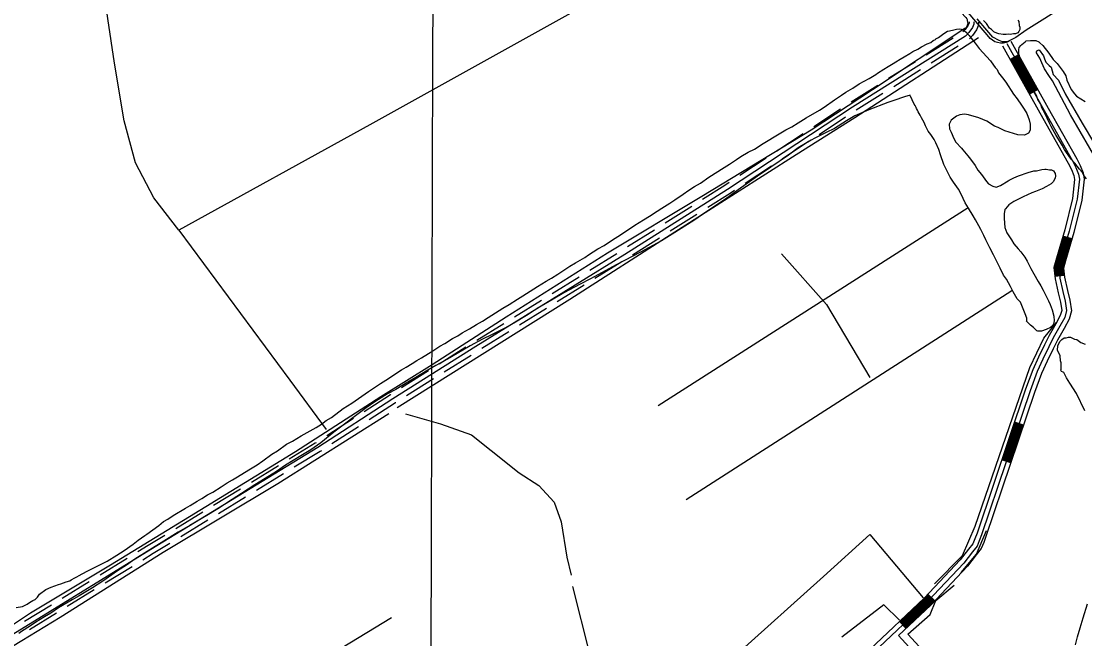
# Model space of a CAD drawing. Extents: x 3161514 to 3199414, y 831166 to 856601.
# Drawn here: x 3174900 to 3178255, y 845139 to 847086 of the extents above; entities that cross this region are included whole.
import ezdxf

# ---------------------------------------------------------------- set-up
doc = ezdxf.new("R2010")
doc.units = 0
for name, color, linetype in [('V-GRID-MAJR', 7, 'Continuous'), ('V-ROAD-CNTR', 7, 'Continuous'), ('V-SITE-VEGE', 7, 'Continuous'), ('V-TOPO-SHOR', 7, 'Continuous')]:
    doc.layers.add(name, color=color, linetype=linetype)

msp = doc.modelspace()

# ---------------------------------------------------------------- linework, layer by layer
at = {"layer": 'V-GRID-MAJR'}
msp.add_spline([(3176169.2, 836604), (3176186.9, 842663.3), (3176204.5, 848725.7), (3176222.1, 854788.1), (3176222.1, 854791.1)], degree=3, dxfattribs=at)
at = {"layer": 'V-ROAD-CNTR'}
for p, q in [((3178046.4, 846979.8), (3178020.2, 846965.2)), ((3178107.3, 846870.6), (3178081.1, 846856)), ((3178214.9, 846399.8), (3178186.1, 846408.3)), ((3178190.7, 846284.5), (3178160.9, 846281.6)), ((3178062.1, 845811.9), (3178033.7, 845821.5)), ((3178022.2, 845693.5), (3177993.7, 845703.1)), ((3177782.4, 845258.6), (3177760.5, 845279.2)), ((3177691.6, 845171.5), (3177671, 845193.3))]:
    msp.add_line(p, q, dxfattribs=at)
for points in [[(3177952.6, 847036.5), (3177923.1, 847071.8), (3177893.9, 847106.2), (3177551.5, 847509.5), (3177349.8, 847754.6), (3177130.8, 848017.8), (3176668.7, 848570.6), (3176416.7, 848873.5), (3176220.7, 849113.3), (3175587.4, 849859.1), (3175482.2, 849987.1)], [(3179851.2, 848169.6), (3179737.7, 848098.6), (3179059.6, 847678.1), (3178716.8, 847463.7), (3178070.7, 847058), (3178037.8, 847035), (3178010.6, 847021.2), (3177995.6, 847021.5), (3177985.2, 847025), (3177965.6, 847035.9), (3177946.2, 847057.9), (3177915.9, 847093.9)], [(3177905.3, 847084), (3177905.1, 847076.9), (3177900.7, 847066.1), (3177889.9, 847050.4), (3177878.6, 847039.2), (3177522.2, 846815.6), (3177128.1, 846555.6), (3176804.2, 846351), (3176334.5, 846060), (3176072.7, 845895.1), (3175835.5, 845742.3), (3175308.6, 845419.9), (3174831.3, 845126.6), (3174457.5, 844897.6), (3174301.3, 844797.7), (3174104.2, 844681.7), (3173950.3, 844584.2), (3173792.5, 844499.6), (3173652.1, 844420.5), (3173493.3, 844322.8), (3173250.9, 844174.2)], [(3177890.3, 847084.3), (3177890.2, 847080.1), (3177887.4, 847073.3), (3177878.4, 847060.1), (3177870.7, 847052.5)], [(3177920.3, 847083.6), (3177920.1, 847073.8), (3177914, 847058.9), (3177901.5, 847040.7), (3177891.8, 847031.1)], [(3177839.9, 847032.6), (3177755.1, 846979.5)], [(3178015.7, 847022.7), (3178007.3, 847019.3), (3178003, 847018.4), (3177998.5, 847017.5), (3177989.4, 847017.3), (3177980.5, 847018.7), (3177971.9, 847021.6), (3177964, 847026), (3177957, 847031.7), (3177952.6, 847036.5)], [(3177995.9, 847008.9), (3178113.7, 846797.4), (3178203.4, 846638.2), (3178213.3, 846619.1), (3178221.1, 846599.7), (3178223.4, 846587.5), (3178216.6, 846527.6), (3178192, 846428.3), (3178165.6, 846338.8), (3178158.1, 846309.8), (3178161.6, 846273.9), (3178171.9, 846230.1), (3178178.8, 846200.7), (3178182.5, 846174.4), (3178178.1, 846157.9), (3178163.8, 846132.3), (3178142.6, 846094.7), (3178128.7, 846066.1), (3178109, 846027.2), (3178091.1, 845986.7), (3178068.8, 845925.3), (3177915.5, 845471.3), (3177908.6, 845453.5), (3177902.4, 845438.3), (3177888.9, 845421.7), (3177862.3, 845387.2), (3177748.4, 845266.4), (3177577.4, 845104.9)], [(3178009, 847016.2), (3178126.7, 846804.7), (3178216.6, 846645.4), (3178226.9, 846625.4), (3178235.6, 846603.9), (3178238.5, 846588.1), (3178231.4, 846525), (3178206.5, 846424.4), (3178180, 846334.8), (3178173.2, 846308.7), (3178176.4, 846276.4), (3178186.5, 846233.5), (3178193.6, 846203.4), (3178197.8, 846173.5), (3178192.1, 846152.3), (3178176.9, 846124.9), (3178155.9, 846087.7), (3178142.2, 846059.5), (3178122.6, 846020.8), (3178105.1, 845981.1), (3178082.9, 845920.4), (3177929.6, 845466.2), (3177922.5, 845448), (3177915.5, 845430.6), (3177900.6, 845412.4), (3177873.7, 845377.4), (3177759, 845255.8), (3177587.7, 845093.9)], [(3178022.1, 847023.5), (3178139.8, 846812.1), (3178229.8, 846652.5), (3178240.6, 846631.6), (3178250.1, 846608.1), (3178253.7, 846588.6), (3178246.2, 846522.3), (3178221, 846420.4), (3178194.5, 846330.8), (3178188.4, 846307.5), (3178191.3, 846278.8), (3178201.1, 846237), (3178208.3, 846206.2), (3178213, 846172.5), (3178206.2, 846146.6), (3178190, 846117.6), (3178169.2, 846080.8), (3178155.6, 846052.8), (3178136.2, 846014.4), (3178119, 845975.5), (3178097.1, 845915.4), (3177943.7, 845461), (3177936.4, 845442.5), (3177928.5, 845422.9), (3177912.4, 845403.1), (3177885.2, 845367.7), (3177769.7, 845245.1), (3177667.7, 845148.8)], [(3177855.8, 847007.2), (3177771.1, 846954.1)], [(3178022.9, 846966.6), (3178083.7, 846857.4)], [(3178025.5, 846968.1), (3178086.3, 846858.9)], [(3178028.1, 846969.6), (3178088.9, 846860.3)], [(3178030.7, 846971), (3178091.5, 846861.8)], [(3178033.3, 846972.5), (3178094.2, 846863.3)], [(3178036, 846973.9), (3178096.8, 846864.7)], [(3178038.6, 846975.4), (3178099.4, 846866.2)], [(3178041.2, 846976.9), (3178102, 846867.6)], [(3178043.8, 846978.3), (3178104.6, 846869.1)], [(3177721.3, 846958.2), (3177636.6, 846905.1)], [(3177737.2, 846932.8), (3177652.5, 846879.7)], [(3177602.7, 846883.8), (3177518, 846830.7)], [(3177618.6, 846858.4), (3177533.9, 846805.3)], [(3177484.2, 846808.6), (3177400.8, 846753.5)], [(3177500.7, 846783.5), (3177417.3, 846728.4)], [(3177367.4, 846731.4), (3177283.9, 846676.4)], [(3177383.9, 846706.4), (3177300.4, 846651.3)], [(3177250.5, 846654.3), (3177167.1, 846599.3)], [(3177267, 846629.3), (3177183.6, 846574.2)], [(3177133.7, 846577.2), (3177120, 846568.2), (3177049.6, 846523.7)], [(3177150.2, 846552.2), (3177136.3, 846543), (3177065.6, 846498.4)], [(3177015.7, 846502.4), (3176931.2, 846449)], [(3177031.8, 846477), (3176947.2, 846423.6)], [(3176897.4, 846427.6), (3176812.8, 846374.2)], [(3176913.4, 846402.2), (3176828.8, 846348.8)], [(3178189, 846407.5), (3178168.5, 846338), (3178161.1, 846309.6), (3178163.8, 846281.9)], [(3178191.9, 846406.6), (3178171.3, 846337.2), (3178164.1, 846309.4), (3178166.8, 846282.1)], [(3178194.7, 846405.8), (3178174.2, 846336.4), (3178167.2, 846309.1), (3178169.8, 846282.4)], [(3178197.6, 846404.9), (3178177.1, 846335.6), (3178170.2, 846308.9), (3178172.8, 846282.7)], [(3178200.5, 846404.1), (3178180, 846334.8), (3178173.2, 846308.7), (3178175.8, 846283)], [(3178203.4, 846403.2), (3178182.9, 846334), (3178176.3, 846308.4), (3178178.8, 846283.3)], [(3178206.3, 846402.4), (3178185.8, 846333.2), (3178179.3, 846308.2), (3178181.8, 846283.6)], [(3178209.1, 846401.5), (3178188.7, 846332.4), (3178182.4, 846307.9), (3178184.7, 846283.9)], [(3178212, 846400.7), (3178191.6, 846331.6), (3178185.4, 846307.7), (3178187.7, 846284.2)], [(3176779, 846353.1), (3176694, 846300.4)], [(3176794.8, 846327.6), (3176709.8, 846274.9)], [(3176660, 846279.3), (3176575, 846226.7)], [(3176675.8, 846253.8), (3176590.8, 846201.2)], [(3176541, 846205.6), (3176456, 846152.9)], [(3176556.8, 846180.1), (3176471.8, 846127.4)], [(3176422, 846131.9), (3176337, 846079.2)], [(3176437.8, 846106.4), (3176352.8, 846053.7)], [(3176303, 846057.9), (3176218.4, 846004.6)], [(3176319, 846032.5), (3176234.4, 845979.2)], [(3176184.5, 845983.3), (3176099.9, 845929.9)], [(3176200.5, 845957.9), (3176115.9, 845904.6)], [(3176066.1, 845908.6), (3176064.7, 845907.7), (3175981.9, 845854.4)], [(3176082.1, 845883.2), (3176080.8, 845882.4), (3175998.1, 845829.2)], [(3175948.3, 845832.8), (3175864.2, 845778.6)], [(3178036.6, 845820.6), (3177996.6, 845702.1)], [(3178039.4, 845819.6), (3177999.4, 845701.2)], [(3178042.3, 845818.7), (3178002.3, 845700.2)], [(3178045.1, 845817.7), (3178005.1, 845699.3)], [(3175964.5, 845807.5), (3175880.4, 845753.4)], [(3178047.9, 845816.7), (3178008, 845698.3)], [(3178050.8, 845815.8), (3178010.8, 845697.3)], [(3178053.6, 845814.8), (3178013.6, 845696.4)], [(3178056.5, 845813.9), (3178016.5, 845695.4)], [(3178059.3, 845812.9), (3178019.3, 845694.5)], [(3175830.5, 845757), (3175827.5, 845755), (3175745.6, 845704.9)], [(3175846.8, 845731.8), (3175843.4, 845729.6), (3175761.2, 845679.3)], [(3175711.5, 845684), (3175626.2, 845631.8)], [(3175727.1, 845658.4), (3175641.8, 845606.2)], [(3175592.1, 845610.9), (3175506.8, 845558.7)], [(3175607.7, 845585.3), (3175522.4, 845533.1)], [(3175472.6, 845537.8), (3175387.4, 845485.6)], [(3175488.3, 845512.2), (3175403, 845460)], [(3175353.2, 845464.7), (3175300.8, 845432.7), (3175268, 845412.5)], [(3175368.9, 845439.2), (3175316.5, 845407.1), (3175283.7, 845386.9)], [(3175233.9, 845391.5), (3175148.7, 845339.2)], [(3175249.6, 845366), (3175164.4, 845313.6)], [(3175114.6, 845318.3), (3175029.4, 845265.9)], [(3175130.3, 845292.7), (3175045.1, 845240.3)], [(3177762.7, 845277.2), (3177750.5, 845264.2), (3177673.1, 845191.1)], [(3177764.9, 845275.1), (3177752.7, 845262.1), (3177675.1, 845188.9)], [(3177767.1, 845273), (3177754.8, 845260), (3177677.2, 845186.7)], [(3177769.3, 845271), (3177756.9, 845257.9), (3177679.3, 845184.5)], [(3177771.5, 845268.9), (3177759, 845255.8), (3177681.3, 845182.4)], [(3177773.6, 845266.9), (3177761.2, 845253.6), (3177683.4, 845180.2)], [(3177775.8, 845264.8), (3177763.3, 845251.5), (3177685.4, 845178)], [(3177778, 845262.7), (3177765.4, 845249.4), (3177687.5, 845175.8)], [(3177780.2, 845260.7), (3177767.5, 845247.3), (3177689.6, 845173.6)], [(3174995.3, 845245), (3174910.1, 845192.6)], [(3175011, 845219.4), (3174925.8, 845167.1)], [(3177667.7, 845148.8), (3177886.9, 844909), (3177982.5, 844807.4), (3178000.9, 844776.1), (3178005.6, 844756.1), (3178004.8, 844730.3), (3177988.5, 844700), (3177950.9, 844667.1), (3177808.2, 844542.3), (3177554.1, 844309.3), (3177377.4, 844144.5), (3177341.7, 844100.6)]]:
    msp.add_lwpolyline(points, dxfattribs=at)
at = {"layer": 'V-SITE-VEGE'}
for points in [[(3176465.3, 846209.7), (3176482.2, 846219.8), (3176529.1, 846250), (3176556, 846266.5), (3176572.9, 846275.6), (3176592.8, 846288.4), (3176630.7, 846313.2), (3176648.7, 846324.1), (3176678.5, 846341.5), (3176689.5, 846349.8), (3176719.4, 846368.1), (3176739.3, 846378.9), (3176768.3, 846399.2), (3176787.2, 846410.1), (3176836.1, 846443.2), (3176863, 846459.7), (3176881.9, 846471.6), (3176905.9, 846487.2), (3176920.8, 846496.3), (3176946.7, 846511.9), (3176961.7, 846522.9), (3176988.6, 846540.4), (3177006.6, 846553.3), (3177023.6, 846565.3), (3177042.5, 846575.2), (3177069.5, 846594.6), (3177117.4, 846624.8), (3177134.3, 846634.9), (3177156.3, 846650.5), (3177170.2, 846659.7), (3177193.1, 846673.4), (3177212.9, 846682.4), (3177240.9, 846700.7), (3177291.6, 846730.8), (3177312.5, 846743.6), (3177331.4, 846753.6), (3177351.3, 846765.4), (3177376.2, 846781), (3177418, 846805.6), (3177433, 846814.8), (3177466, 846838.8), (3177487.9, 846853.5), (3177501.9, 846862.7), (3177523.8, 846875.4), (3177543.7, 846888.3), (3177574.6, 846905.5), (3177596.4, 846918.3), (3177601.5, 846922), (3177621.4, 846934.8), (3177635.3, 846943), (3177651.3, 846953.1), (3177659.3, 846958.6), (3177673.2, 846966.8), (3177685.2, 846974.1), (3177703, 846984.1), (3177713, 846990.6), (3177728.9, 846997.7), (3177739.8, 847005.1), (3177757.7, 847015.1), (3177769.6, 847019.5), (3177776.6, 847025), (3177784.5, 847028.6), (3177785.6, 847030.5), (3177791.5, 847034.2), (3177793.5, 847035.1), (3177810.5, 847047.1), (3177822.5, 847055.3), (3177828.4, 847056.1), (3177842.1, 847059.4), (3177850.9, 847061), (3177859.7, 847061.7), (3177865.5, 847061.4), (3177875.1, 847057.2), (3177882.6, 847051.1), (3177891, 847041), (3177893.7, 847037), (3177901.1, 847027), (3177909.5, 847016.9), (3177922.4, 846999.9), (3177957.9, 846961.6), (3177967.1, 846947.6), (3177972.6, 846940.6), (3177979.2, 846933.5), (3177983.6, 846923.6), (3177995.6, 846907.6), (3178005.8, 846893.6), (3178030.6, 846855.7), (3178041.7, 846841.7), (3178055.5, 846821.7), (3178063.8, 846808.7), (3178072.9, 846794.7), (3178079.9, 846775), (3178083.3, 846761.3), (3178082.6, 846742.8), (3178078.3, 846733.3), (3178065.4, 846727), (3178044.1, 846727.8), (3178002.7, 846740.1), (3177981.8, 846750.6), (3177970.3, 846755), (3177946.6, 846771.5)], [(3178044.5, 847089.5), (3178047.3, 847085.5), (3178048.7, 847072.8), (3178050.5, 847067.9), (3178050.2, 847060.1), (3178047, 847053.4), (3178044, 847049.6), (3178037, 847046), (3178030.2, 847046.3), (3178019.5, 847044.8), (3178014.6, 847044.9), (3178006.8, 847044.3), (3177998.1, 847044.6), (3177984.5, 847046.1), (3177977.8, 847048.3), (3177970.1, 847051.5), (3177968.2, 847052.6), (3177960.7, 847059.7), (3177955.1, 847063.8), (3177944.9, 847078.8), (3177935.6, 847088.9)], [(3178260.4, 846589.1), (3178253.9, 846599.1), (3178246.6, 846610.1), (3178238.2, 846620.1), (3178224.4, 846638.1), (3178212.2, 846651.3), (3178197.5, 846672.2), (3178191, 846681.2), (3178183.8, 846695.1), (3178177.4, 846706.1), (3178165.5, 846726), (3178149.1, 846753.9), (3178143.7, 846764.8), (3178128.5, 846798.4), (3178120.3, 846813.3), (3178116.9, 846824.1), (3178107.7, 846839.1), (3178103.4, 846851.9), (3178083.3, 846885.7), (3178072.4, 846906.6), (3178067, 846918.5), (3178059.9, 846935.3), (3178054.5, 846946.2), (3178049.2, 846960), (3178048.5, 846966.8), (3178048.9, 846977.5), (3178047.2, 846982.4), (3178046.8, 846997), (3178048, 847003.8), (3178053.1, 847009.4), (3178057.1, 847013.2), (3178067.2, 847021.5), (3178070.2, 847024.3), (3178083.9, 847025.7), (3178100.4, 847025.1), (3178109.9, 847020.8), (3178113.7, 847017.8), (3178123.1, 847009.6), (3178141.6, 846985.6), (3178155.4, 846965.6), (3178168.5, 846952.4), (3178187, 846927.4), (3178195.2, 846913.5), (3178198.6, 846900.7), (3178212, 846871), (3178223.1, 846857), (3178229.7, 846849.9), (3178256.3, 846833.3)], [(3177888.3, 846496.6), (3177878.2, 846513.5), (3177865.7, 846540.3), (3177856.5, 846556.2), (3177840.9, 846578.2), (3177830.8, 846594.1), (3177816.4, 846623.9), (3177811, 846634.8), (3177800.5, 846664.4), (3177794.4, 846682.1), (3177785.4, 846702.9), (3177780, 846712.8), (3177769.9, 846728.7), (3177761.6, 846739.8), (3177752.5, 846756.6), (3177748.1, 846766.5), (3177739.9, 846781.4), (3177736.3, 846790.3), (3177729.9, 846800.3), (3177727.2, 846805.3), (3177724.5, 846811.2), (3177723.7, 846814.2), (3177720, 846820.1), (3177717.3, 846825.1), (3177711, 846838), (3177709.2, 846841.9), (3177705.6, 846848.9), (3177704.7, 846852.8), (3177686.1, 846847.7), (3177652.6, 846836.4), (3177633.9, 846830.3), (3177573.6, 846806.4), (3177530.1, 846787.7), (3177503.3, 846772.2), (3177465.4, 846748.4), (3177439.6, 846734.8), (3177403.9, 846717.7), (3177392, 846711.4), (3177351.2, 846686.7), (3177320.1, 846663.6), (3177265.2, 846625.9), (3177223.2, 846597.4), (3177162.2, 846554), (3177122.2, 846525.5), (3177060.3, 846484.1), (3177022.4, 846457.4), (3176961.6, 846419.9), (3176919.7, 846393.3), (3176854.2, 846358), (3176778.8, 846319.1), (3176742, 846299.1), (3176696.3, 846273.7), (3176663.6, 846257.4), (3176611.9, 846229.3), (3176578.1, 846209.2), (3176527.4, 846180.1), (3176499.4, 846161.7), (3176453.6, 846134.3), (3176425.8, 846117.9), (3176384.1, 846097.2), (3176355.4, 846083.7), (3176316.7, 846062.9), (3176292.8, 846049.2), (3176257, 846028.2), (3176245, 846020), (3176208.2, 846000), (3176182.4, 845985.4), (3176144.6, 845962.6), (3176119.7, 845948), (3176081.8, 845925.2), (3176055, 845910.7), (3176015.2, 845886), (3175988.2, 845866.6), (3175886, 845789.9), (3175844.8, 845756.5), (3175813.8, 845734.3), (3175782, 845715.2), (3175734.2, 845685.9), (3175705.2, 845665.7), (3175636.5, 845623.6), (3175594.6, 845597), (3175565.6, 845577.7), (3175519.8, 845548.4), (3175485.9, 845527.4), (3175432.2, 845495.4), (3175395.4, 845474.5), (3175349.5, 845446.1), (3175322.6, 845429.7), (3175296.8, 845414.2), (3175257.9, 845389.4), (3175231.9, 845371), (3175203.9, 845352.6), (3175157, 845320.4), (3175125.1, 845299.3), (3175082.3, 845273.7), (3175060.4, 845261), (3175017.6, 845236.4), (3174993.6, 845218.9), (3174973.7, 845208), (3174945.8, 845190.6), (3174928.9, 845179.6)], [(3177946.6, 846771.5), (3177920.7, 846781.2), (3177888.1, 846791.2), (3177875.5, 846792.7), (3177860.8, 846791.3), (3177850.9, 846786.8), (3177833.9, 846773.9), (3177827.6, 846761.5), (3177829, 846746.9), (3177833.4, 846736), (3177842.4, 846716.2), (3177848.7, 846704.3), (3177866.5, 846686.1), (3177871.1, 846680.1), (3177885.9, 846662), (3177895.2, 846650.9), (3177909, 846631), (3177918.2, 846617), (3177929.3, 846602.9), (3177945, 846580.9), (3177951.5, 846573.9), (3177964.8, 846565.6), (3177975.4, 846563.2), (3177989.3, 846568.5), (3178013.2, 846583.2), (3178017.1, 846584.9), (3178032, 846592.1), (3178045.8, 846598.4), (3178076.4, 846608.9), (3178094.1, 846614), (3178102.9, 846614.7), (3178119.6, 846618.9), (3178129.3, 846619.5), (3178133.2, 846619.3), (3178143.8, 846617.9), (3178150.6, 846617.7), (3178156.3, 846614.5), (3178161.8, 846605.6), (3178162.5, 846598.7), (3178162.2, 846591), (3178156, 846579.5), (3178148.9, 846573), (3178135, 846564.8), (3178121.1, 846557.6), (3178100.3, 846549.6), (3178088.5, 846545.2), (3178060.8, 846532.7), (3178031, 846517.3), (3178016, 846507.2), (3178004.9, 846495), (3178002.8, 846492.2), (3178001.3, 846478.6), (3178000.8, 846464), (3178003.5, 846435.7), (3178009.7, 846419), (3178024.4, 846397), (3178031.7, 846384.1), (3178044.7, 846368), (3178054, 846358.9), (3178066, 846341.9), (3178073.3, 846329), (3178085, 846306.2), (3178094.1, 846289.3), (3178108.7, 846265.4), (3178116.9, 846251.5), (3178124.2, 846237.6), (3178134.1, 846216.8), (3178140.4, 846204.8), (3178145.8, 846193), (3178152.9, 846176.2), (3178158, 846156.5), (3178158.3, 846140.9), (3178156.9, 846130.3), (3178151.8, 846123.7), (3178146.8, 846120), (3178133.9, 846113.7), (3178119.2, 846108.4), (3178107.5, 846108.9), (3178103.7, 846110), (3178093.4, 846120.1), (3178083.9, 846127.3), (3178071.8, 846140.4), (3178072.8, 846142.3), (3178072.2, 846150.1), (3178066.9, 846163.9), (3178052.7, 846200.5), (3178042.4, 846210.6), (3178029.7, 846232.5), (3178020.6, 846249.4), (3178007.9, 846272.2), (3177998.7, 846285.2), (3177988.8, 846307), (3177967.1, 846349.6), (3177955.3, 846371.5), (3177943.7, 846397.2), (3177936.4, 846410.2), (3177927.4, 846429), (3177921.1, 846440.9), (3177910.2, 846459.8), (3177902.9, 846472.7), (3177888.3, 846496.6)], [(3174883.5, 845237.7), (3174904, 845240.8), (3174912.9, 845244.4), (3174918.9, 845248), (3174925.9, 845252.6), (3174936.8, 845259), (3174943.8, 845262.6), (3174950.9, 845270.1), (3174958, 845279.5), (3174978, 845294.3), (3174994.9, 845301.5), (3175017.5, 845309.3), (3175025.4, 845311.9), (3175042.2, 845318.1), (3175053, 845321.5), (3175058, 845324.3), (3175068.9, 845330.7), (3175074.9, 845334.3), (3175082.8, 845337.9), (3175091.8, 845343.4), (3175110.6, 845353.3), (3175126.5, 845361.5), (3175150.3, 845373.2), (3175171.1, 845383.1), (3175202, 845402.3), (3175224.9, 845417), (3175252.9, 845437.3), (3175269, 845449.3), (3175290, 845464), (3175296, 845468.6), (3175334, 845496.3), (3175349, 845508.4), (3175362, 845515.7), (3175379, 845527.6), (3175418.7, 845550.4), (3175432.7, 845558.6), (3175454.6, 845572.3), (3175469.5, 845580.5), (3175487.5, 845592.4), (3175504.3, 845601.5), (3175531.2, 845618), (3175549.2, 845629.9), (3175566.1, 845639.9), (3175582, 845649.1), (3175617.9, 845671), (3175643.8, 845687.5), (3175661.8, 845699.4), (3175690.8, 845720.7), (3175708.7, 845731.6), (3175736.7, 845751.9), (3175755.6, 845761.9), (3175783.5, 845778.3), (3175830.2, 845804.7), (3175847.2, 845815.7), (3175862.2, 845826.8), (3175879.1, 845836.8), (3175916.1, 845864.5), (3175943.1, 845882), (3175995.1, 845918.8), (3176018, 845933.5), (3176033, 845943.6), (3176058.9, 845959.1), (3176075.9, 845971.1), (3176099.8, 845986.7), (3176114.7, 845994.9), (3176133.6, 846006.8), (3176147.6, 846016), (3176162.5, 846025.1), (3176184.4, 846037.9), (3176198.4, 846047), (3176220.4, 846061.8), (3176236.2, 846069.9), (3176260.2, 846085.5), (3176277.1, 846094.5), (3176291, 846103.7), (3176313.9, 846116.5), (3176335.8, 846130.2), (3176354.7, 846140.1), (3176372.6, 846152.1), (3176419.5, 846181.4), (3176439.4, 846193.2), (3176465.3, 846209.7)], [(3178255.2, 845857.1), (3178229.2, 845912.6), (3178208.1, 845944.5), (3178198, 845961.5), (3178189, 845978.4), (3178187.1, 845979.4), (3178182.3, 845981.5), (3178179.5, 845985.5), (3178180.6, 845988.4), (3178181, 845999.1), (3178180.4, 846008.8), (3178178.7, 846014.7), (3178177.4, 846031.3), (3178169.3, 846049.1), (3178169.9, 846062.7), (3178176.2, 846076.1), (3178183.3, 846082.6), (3178190.3, 846087.2), (3178197.1, 846087.9), (3178204, 846089.6), (3178210.8, 846089.3), (3178214.6, 846087.2), (3178223.2, 846084), (3178230, 846082.7), (3178243.2, 846073.5), (3178256.6, 846068.1)], [(3178226.5, 845119.3), (3178232.3, 845144.4), (3178241.2, 845173.2), (3178250.3, 845204.9), (3178263.6, 845249.1)], [(3174928.9, 845179.6), (3174900.9, 845161.2), (3174892, 845155.7)]]:
    msp.add_lwpolyline(points, dxfattribs=at)
at = {"layer": 'V-TOPO-SHOR'}
for p, q in [((3176909.2, 845874.5), (3177887.4, 846498.7)), ((3176997.7, 845578), (3178024.7, 846237.5))]:
    msp.add_line(p, q, dxfattribs=at)
for points in [[(3175194, 846954), (3175163, 847166.5), (3175145.3, 847471.9), (3175149.7, 847671.1), (3175154.1, 847772.9), (3175140.9, 847803.9), (3175176.3, 847950), (3175149.7, 848042.9), (3175074.5, 848410.3), (3175047.9, 848644.9), (3175021.3, 848981.3), (3175008.1, 849096.4)], [(3176846, 848333.1), (3177029.9, 848111.6), (3177085.9, 848043.5), (3177283.2, 847808.3), (3177468.3, 847585.4), (3177741.9, 847256.7), (3177821.8, 847165.2), (3177864.9, 847114.2), (3177879.6, 847098.2), (3177882.9, 847093.7), (3177883.8, 847091.9), (3177884.7, 847088.8), (3177886.4, 847078.9), (3177884.2, 847072.3), (3177880.9, 847065.6), (3177876.5, 847062.8)], [(3177464.7, 847573.7), (3175999.6, 846759.3), (3175397.6, 846427.3), (3175317.9, 846529.1), (3175260.4, 846639.7), (3175225, 846772.5), (3175194, 846954)], [(3177876.5, 847062.8), (3177585.7, 846869.7), (3177391.8, 846742.9), (3177047.6, 846533.5), (3176749.3, 846354.5), (3176429.8, 846153.2), (3176196, 846002.1), (3176034.3, 845901.3), (3175765.4, 845728.1), (3175482, 845554.5), (3175181.5, 845370.8), (3174929.1, 845219), (3174829.9, 845153.9)], [(3177920.5, 847034.3), (3177530.4, 846781.1), (3177345.2, 846664.9), (3176961.6, 846420.8), (3176630.5, 846208.9), (3176085.6, 845867.4)], [(3178332.5, 846581.1), (3178210.3, 846790.7), (3178153.9, 846898), (3178141.7, 846914.7), (3178128.5, 846935.9), (3178119.5, 846954.7), (3178113.6, 846969.6), (3178103.5, 846986.5), (3178102.7, 846989.7), (3178103.7, 846992.4), (3178104.3, 846993.1), (3178107.8, 846995.1), (3178111.7, 846995.7)], [(3178111.7, 846995.7), (3178124.9, 846977.2), (3178128.4, 846967.1), (3178132.3, 846956.7), (3178143.4, 846946.9), (3178149.5, 846941.2), (3178156, 846917.9), (3178172.9, 846900.4), (3178193.9, 846856.7), (3178247.5, 846765.2), (3178324.5, 846634.5)], [(3175397.6, 846427.3), (3175747.3, 845953.7), (3175862.4, 845798.7)], [(3177298.7, 846352.6), (3177440.4, 846193.2), (3177577.6, 845963.1)], [(3177781.2, 845312.4), (3177869.7, 845400.9), (3177909.6, 845493.9), (3178082.2, 845994), (3178126.5, 846087), (3178166.3, 846135.7)], [(3176059.9, 845847.6), (3175709.5, 845627.1), (3175347.5, 845410.2), (3175022.4, 845205.9), (3174853.3, 845102.2)], [(3176112.5, 845848), (3176223.1, 845817), (3176320.5, 845781.6), (3176382.5, 845732.9), (3176471, 845662.1), (3176533, 845622.2), (3176581.6, 845569.1), (3176603.8, 845507.1), (3176621.5, 845396.5), (3176634.8, 845338.9)], [(3176639.2, 845303.5), (3176692.3, 845091.1), (3176745.4, 844976), (3176811.8, 844900.7), (3176873.8, 844834.3), (3177431.5, 845334.5), (3177577.6, 845467.3), (3177745.8, 845268.1)], [(3177865.3, 845347.8), (3177914, 845405.3), (3177945, 845480.6)], [(3177838.7, 844998.1), (3177697.1, 845153), (3177767.9, 845215), (3177785.6, 845259.3), (3177843.2, 845308)], [(3177670.5, 845197.3), (3177621.9, 845246), (3177489.1, 845144.2)], [(3174076.3, 843971.2), (3175182.9, 844661.7), (3175727.4, 844998.1), (3176068.2, 845206.1)]]:
    msp.add_lwpolyline(points, dxfattribs=at)

doc.saveas('drawing.dxf')
